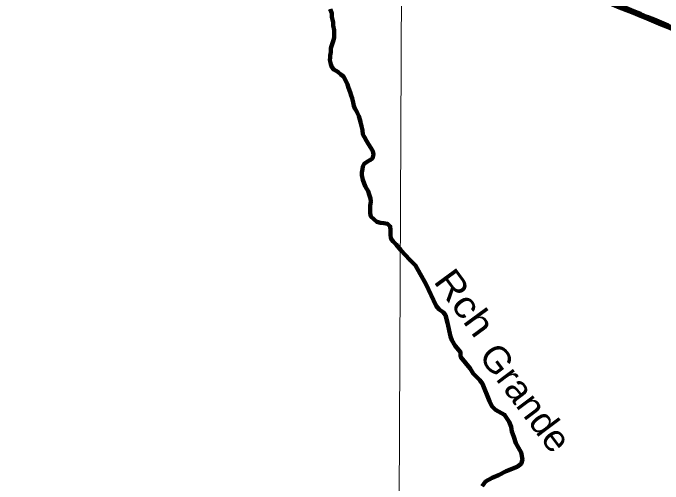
# Model space of a CAD drawing. Extents: x -1643653 to 4543381, y 1624270 to 13878484.
# Drawn here: x 657253 to 669530, y 8924721 to 8933613 of the extents above; entities that cross this region are included whole.
import ezdxf

# ---------------------------------------------------------------- set-up
doc = ezdxf.new("R2010")
doc.units = 0
doc.header["$LTSCALE"] = 200
for name, color, linetype, lineweight in [('1', 7, 'Continuous', 13), ('24', 7, 'Continuous', 25), ('26', 7, 'Continuous', 106), ('28', 7, 'Continuous', 53), ('53', 7, 'Continuous', 106), ('60', 7, 'Continuous', 13), ('9', 7, 'Continuous', 90)]:
    doc.layers.add(name, color=color, linetype=linetype, lineweight=lineweight)
doc.layers.add('49', color=7, linetype='Continuous')

msp = doc.modelspace()

# ---------------------------------------------------------------- linework, layer by layer
at = {"layer": '1'}
msp.add_lwpolyline([(664968.2, 9023436.8), (664657.1, 8949509), (664397.1, 8890880.2)], dxfattribs=at)
at = {"layer": '24'}
msp.add_line((666737.2, 8925710.7), (666737.9, 8925710.1), dxfattribs=at)
for points in [[(663996.4, 8929884.7), (663996.8, 8929971.2), (664009.7, 8930053.7), (664007.4, 8930113.8), (663977.7, 8930184), (663958, 8930249.2), (663913.4, 8930334.5), (663886.1, 8930392.2), (663858.9, 8930462.4), (663839.3, 8930550.1), (663839.5, 8930602.7), (663854.8, 8930667.7), (663860.1, 8930715.2), (663887.8, 8930767.6), (663945.6, 8930807.4), (663995.7, 8930834.6), (664041, 8930869.4), (664061.3, 8930941.9), (664046.6, 8931004.6), (664011.8, 8931064.8), (663969.6, 8931137.6), (663929.9, 8931197.9), (663890.2, 8931270.7), (663862.9, 8931320.8), (663855.7, 8931401), (663836.1, 8931476.2), (663821.3, 8931533.8), (663804.1, 8931601.4), (663786.9, 8931666.6), (663759.6, 8931724.3), (663734.8, 8931769.5), (663707.5, 8931812.2), (663690.2, 8931859.8), (663675.5, 8931924.9), (663658.3, 8932002.6), (663638.6, 8932057.8), (663621.3, 8932120.4), (663589.2, 8932200.7), (663572, 8932265.8), (663534.8, 8932343.6), (663497.6, 8932413.9), (663447.7, 8932454.2), (663390.4, 8932504.5), (663310.5, 8932545), (663277, 8932589.1), (663254.9, 8932645.9), (663239.1, 8932721.7), (663245.4, 8932772.2), (663244.2, 8932810.6), (663254.5, 8932873.1), (663257.3, 8932950.7), (663275.1, 8933003.2), (663298, 8933083.1), (663318.3, 8933145.6), (663321.2, 8933225.6), (663319, 8933288.2), (663299.3, 8933375.9), (663297.1, 8933436), (663277.6, 8933543.7), (663272.9, 8933611.3), (663240.7, 8933686.5)], [(665884.6, 8926902.1), (665710.7, 8927118.6), (665703.5, 8927141.6), (665707.3, 8927207.3), (665604.7, 8927327.2), (665543.5, 8927435.1), (665514.2, 8927508.8), (665462.2, 8927764.8), (665420, 8927905.9), (665377.5, 8927963.9), (665304.4, 8928016.2), (665243.3, 8928087.8), (665050.8, 8928503.2), (664941.5, 8928686.6), (664858.3, 8928844.6), (664746.5, 8928950.8), (664577.8, 8929135.4), (664488.9, 8929245.3), (664434.1, 8929300.7), (664391.8, 8929358.5), (664382.1, 8929428.6), (664380, 8929511.2), (664377.8, 8929583.8), (664325.5, 8929634.1), (664258, 8929647), (664193, 8929654.8), (664125.5, 8929670.2), (664070.7, 8929720.5), (664013.4, 8929773.4), (663996.1, 8929836.1), (663996.4, 8929884.7)], [(666111.8, 8924680), (666180.2, 8924767.7), (666303.3, 8924840.7), (666423.2, 8924888.8), (666567, 8924965.4), (666778.1, 8925046.5), (666849.4, 8925104.6), (666875.5, 8925182.5), (666852.3, 8925317.2), (666747.4, 8925494.9), (666714.9, 8925611.2), (666674, 8925709.5), (666660.9, 8925800.8), (666626.8, 8925897.6), (666539.3, 8926027.5), (666367.3, 8926123.4), (666298.2, 8926188.4), (666251.5, 8926283.4), (666120.6, 8926610.3), (666067.4, 8926681.3), (665942.6, 8926807.9), (665884.6, 8926902.1)]]:
    msp.add_lwpolyline(points, dxfattribs=at)
at = {"layer": '26'}
msp.add_spline([(668185.2, 8933965.5), (670277.1, 8933094.3), (672981.1, 8931999.5), (676061.1, 8931869.5), (681079.4, 8933269.5), (681670, 8933656.4)], degree=3, dxfattribs=at)
at = {"layer": '28'}
msp.add_spline([(668185.2, 8933965.5), (670277.1, 8933094.3), (672981.1, 8931999.5), (676061.1, 8931869.5), (681079.4, 8933269.5), (681670, 8933656.4)], degree=3, dxfattribs=at)
at = {"layer": '53'}
for points in [[(663996.4, 8929884.7), (663996.8, 8929971.2), (664009.7, 8930053.7), (664007.4, 8930113.8), (663977.7, 8930184), (663958, 8930249.2), (663913.4, 8930334.5), (663886.1, 8930392.2), (663858.9, 8930462.4), (663839.3, 8930550.1), (663839.5, 8930602.7), (663854.8, 8930667.7), (663860.1, 8930715.2), (663887.8, 8930767.6), (663945.6, 8930807.4), (663995.7, 8930834.6), (664041, 8930869.4), (664061.3, 8930941.9), (664046.6, 8931004.6), (664011.8, 8931064.8), (663969.6, 8931137.6), (663929.9, 8931197.9), (663890.2, 8931270.7), (663862.9, 8931320.8), (663855.7, 8931401), (663836.1, 8931476.2), (663821.3, 8931533.8), (663804.1, 8931601.4), (663786.9, 8931666.6), (663759.6, 8931724.3), (663734.8, 8931769.5), (663707.5, 8931812.2), (663690.2, 8931859.8), (663675.5, 8931924.9), (663658.3, 8932002.6), (663638.6, 8932057.8), (663621.3, 8932120.4), (663589.2, 8932200.7), (663572, 8932265.8), (663534.8, 8932343.6), (663497.6, 8932413.9), (663447.7, 8932454.2), (663390.4, 8932504.5), (663310.5, 8932545), (663277, 8932589.1), (663254.9, 8932645.9), (663239.1, 8932721.7), (663245.4, 8932772.2), (663244.2, 8932810.6), (663254.5, 8932873.1), (663257.3, 8932950.7), (663275.1, 8933003.2), (663298, 8933083.1), (663318.3, 8933145.6), (663321.2, 8933225.6), (663319, 8933288.2), (663299.3, 8933375.9), (663297.1, 8933436), (663277.6, 8933543.7), (663272.9, 8933611.3), (663240.7, 8933686.5)], [(665884.6, 8926902.1), (665710.7, 8927118.6), (665703.5, 8927141.6), (665707.3, 8927207.3), (665604.7, 8927327.2), (665543.5, 8927435.1), (665514.2, 8927508.8), (665462.2, 8927764.8), (665420, 8927905.9), (665377.5, 8927963.9), (665304.4, 8928016.2), (665243.3, 8928087.8), (665050.8, 8928503.2), (664941.5, 8928686.6), (664858.3, 8928844.6), (664746.5, 8928950.8), (664577.8, 8929135.4), (664488.9, 8929245.3), (664434.1, 8929300.7), (664391.8, 8929358.5), (664382.1, 8929428.6), (664380, 8929511.2), (664377.8, 8929583.8), (664325.5, 8929634.1), (664258, 8929647), (664193, 8929654.8), (664125.5, 8929670.2), (664070.7, 8929720.5), (664013.4, 8929773.4), (663996.1, 8929836.1), (663996.4, 8929884.7)], [(666111.8, 8924680), (666180.2, 8924767.7), (666303.3, 8924840.7), (666423.2, 8924888.8), (666567, 8924965.4), (666778.1, 8925046.5), (666849.4, 8925104.6), (666875.5, 8925182.5), (666852.3, 8925317.2), (666747.4, 8925494.9), (666714.9, 8925611.2), (666674, 8925709.5), (666660.9, 8925800.8), (666626.8, 8925897.6), (666539.3, 8926027.5), (666367.3, 8926123.4), (666298.2, 8926188.4), (666251.5, 8926283.4), (666120.6, 8926610.3), (666067.4, 8926681.3), (665942.6, 8926807.9), (665884.6, 8926902.1)]]:
    msp.add_lwpolyline(points, dxfattribs=at)
at = {"layer": '60', "lineweight": 25}
msp.add_spline([(814781, 9009175.5), (814787.2, 9009173.4), (814796.9, 9009173.4), (814799.4, 9009172.4), (814805.1, 9009174.5), (814805.6, 9009176.5), (814811.7, 9009179.5), (814811.7, 9009179.5), (814801.5, 9009181), (814790.7, 9009181.5), (814784.1, 9009183.1), (814777.4, 9009185.1), (814778.4, 9009175.5)], degree=3, dxfattribs=at)
at = {"layer": '9'}
msp.add_spline([(668185.2, 8933928.8), (670277.1, 8933057.6), (672981.1, 8931962.8), (676061.1, 8931832.8), (679695.5, 8932618), (681670, 8933656.4)], degree=3, dxfattribs=at)

# ---------------------------------------------------------------- texts
at = {"layer": '49'}
for s, rotation, width, p in [('Rch', 306.272, 1.15, (665180.9, 8928547.7)), ('Grande', 306.886, 1.05, (666032.2, 8927138.1))]:
    msp.add_text(s, height=500, rotation=rotation, dxfattribs=dict(at, width=width)).set_placement(p)

doc.saveas('drawing.dxf')
